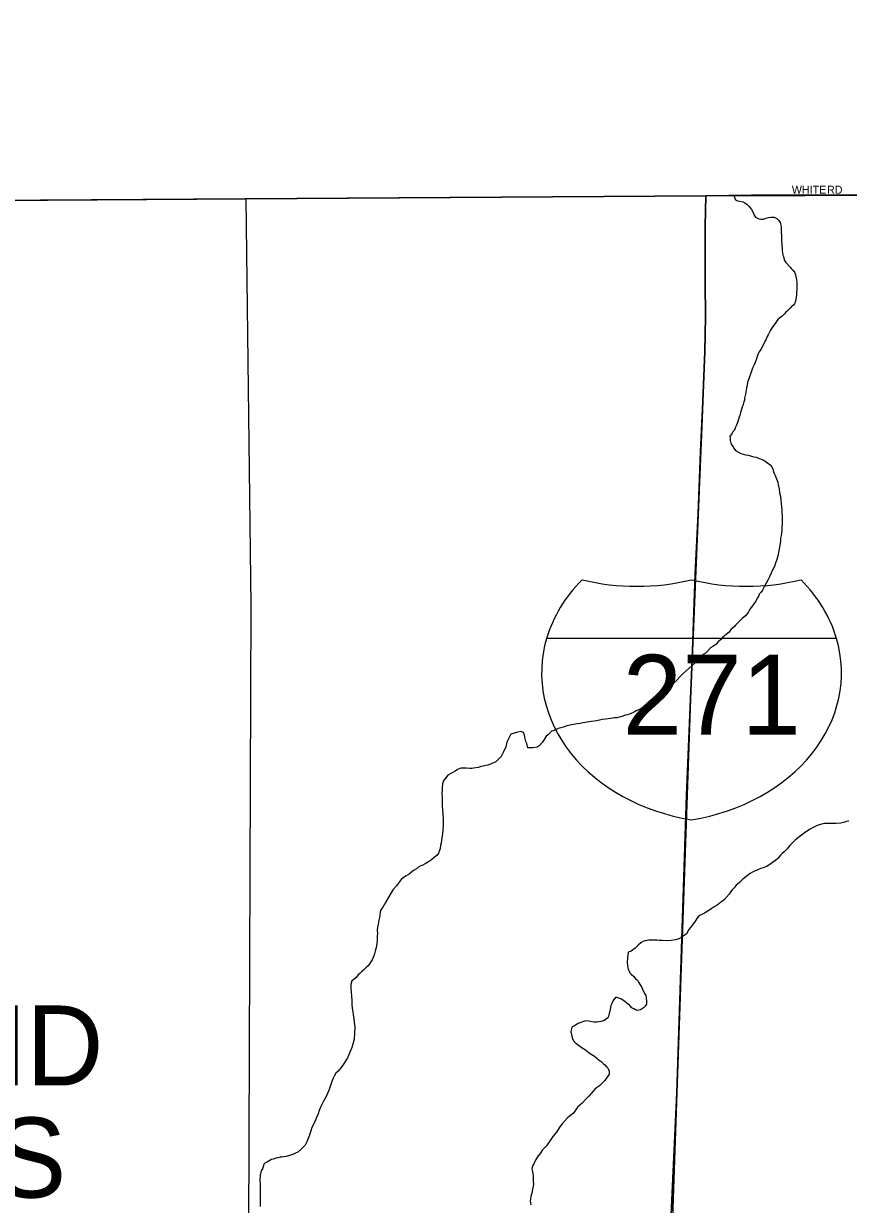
# Model space of a CAD drawing. Extents: x 2010165 to 2382125, y 1060529 to 1407316.
# Drawn here: x 2252478 to 2257636, y 1295963 to 1303341 of the extents above; entities that cross this region are included whole.
import ezdxf

# ---------------------------------------------------------------- set-up
doc = ezdxf.new("R2010")
doc.units = 0
for name, color, linetype in [('GM_X_Adjacent_County', 7, 'Continuous'), ('GM_X_City_Street', 7, 'Continuous'), ('GM_X_City_Street_Text', 7, 'Continuous'), ('GM_X_Corporation', 7, 'Continuous'), ('GM_X_Corporation_Text', 7, 'Continuous'), ('GM_X_County', 7, 'Continuous'), ('GM_X_Interstate_Location', 7, 'Continuous'), ('GM_X_Interstate_Route', 7, 'Continuous'), ('GM_X_Interstate_Shield', 7, 'Continuous'), ('GM_X_Minor_River', 7, 'Continuous')]:
    doc.layers.add(name, color=color, linetype=linetype)

msp = doc.modelspace()

# ---------------------------------------------------------------- linework, layer by layer
at = {"layer": 'GM_X_Adjacent_County'}
msp.add_lwpolyline([(2298196.1, 1305189), (2298199.1, 1302788), (2295567.7, 1302772.2), (2294074.8, 1302762.8), (2283686.9, 1302615), (2279882.8, 1302541.4), (2272161.3, 1302391.8), (2266191.7, 1302294.9), (2264839.7, 1302291.1), (2258892.6, 1302274.5), (2257281.3, 1302269.4), (2257029.2, 1302269.4), (2256744.6, 1302266.1), (2253870.8, 1302246.1), (2248278.5, 1302209.7)], dxfattribs=at)
at = {"layer": 'GM_X_City_Street'}
for points in [[(2253869.3, 1290937.9), (2253886.8, 1295814), (2253900.6, 1299706), (2253870.8, 1302246.1)], [(2257281.8, 1302268.6), (2257373.9, 1302267.7)], [(2257373.9, 1302267.7), (2258936.5, 1302269.5)]]:
    msp.add_lwpolyline(points, dxfattribs=at)
at = {"layer": 'GM_X_Corporation'}
for points in [[(2272012.3, 1306574.2), (2272161.3, 1302391.8), (2266218.7, 1302295), (2264162.9, 1302289.2), (2256744.6, 1302266.1), (2245541.5, 1302191.8)], [(2252516.1, 1287904.5), (2252507.5, 1290908.7), (2256335.3, 1290962.5), (2256336.6, 1291950.8), (2256453.2, 1294289), (2256563.6, 1296660.2), (2256624.2, 1298521), (2256719.1, 1300824.7), (2256738.2, 1301293.2), (2256742.9, 1301507.7), (2256739.6, 1301726), (2256740.3, 1302074.7), (2256744.6, 1302266.1), (2264162.9, 1302289.2)]]:
    msp.add_lwpolyline(points, dxfattribs=at)
msp.add_lwpolyline([(2256744.6, 1302266.1), (2256740.3, 1302074.7), (2256739.6, 1301726), (2256742.9, 1301507.7), (2256738.2, 1301293.2), (2256719.1, 1300824.7), (2256624.2, 1298521), (2256563.6, 1296660.2), (2256453.2, 1294289), (2256336.6, 1291950.8), (2256335.3, 1290962.5), (2252507.5, 1290908.7), (2252516.1, 1287904.5), (2249349.1, 1287862.8), (2245750.8, 1287810.3), (2245724.8, 1290436.2), (2245721.2, 1290799.4), (2245718.5, 1291617.1), (2245690.7, 1295916.5), (2245628.7, 1298157.5), (2245541.5, 1302191.8)], close=True, dxfattribs=at)
at = {"layer": 'GM_X_County'}
msp.add_lwpolyline([(2248278.5, 1302209.7), (2253870.8, 1302246.1), (2256744.6, 1302266.1), (2257029.2, 1302269.4), (2257281.3, 1302269.4), (2258892.6, 1302274.5), (2264839.7, 1302291.1), (2266191.7, 1302294.9), (2272161.3, 1302391.8), (2272202.6, 1299771.4), (2272240, 1297398.1), (2272339.7, 1292585.1), (2272348, 1290511.1), (2272362.1, 1289611.1), (2272413, 1285151), (2272420.1, 1284104.8), (2272427.7, 1282834.5), (2272446.2, 1280038.1), (2272454.7, 1278616.8), (2272464.6, 1277200.3), (2272470.7, 1276565.2), (2272507.4, 1273182.6)], dxfattribs=at)
at = {"layer": 'GM_X_Interstate_Route'}
msp.add_lwpolyline([(2256333.5, 1291018.1), (2256327.8, 1291194.7), (2256328.7, 1291401.1), (2256329.3, 1291625.5), (2256334.1, 1291835.9), (2256337.5, 1292020.7), (2256342.5, 1292136.4), (2256349.2, 1292290.9), (2256537.5, 1295878.8), (2256677.4, 1299903.7), (2256695.6, 1300280.6), (2256711.7, 1300667.6), (2256728.3, 1301022.5), (2256738.2, 1301293.2), (2256743, 1301507.7), (2256739.6, 1301726), (2256739.1, 1301888.3), (2256740.3, 1302074.7), (2256744.6, 1302266.2)], dxfattribs=at)
at = {"layer": 'GM_X_Interstate_Shield'}
msp.add_line((2257561.4, 1299498.8), (2255748.4, 1299498.8), dxfattribs=at)
msp.add_line((2257561.4, 1299498.8), (2255748.4, 1299498.8), dxfattribs=at)
for centre, start_param, end_param in [((2256889.3, 1299284.5), 2.47259, 2.911027), ((2256312.5, 1300762.6), 4.415841, 5.008937), ((2256997.4, 1300762.6), 4.415841, 5.008937), ((2256420.5, 1299284.5), 0.230566, 0.669003), ((2256889.3, 1299284.5), 2.911027, 4.511031), ((2256420.5, 1299284.5), 4.913747, 6.513751)]:
    msp.add_ellipse(centre, major_axis=(1171.9, 0), ratio=0.8, start_param=start_param, end_param=end_param, dxfattribs=at)
at = {"layer": 'GM_X_Minor_River'}
for points in [[(2256917.3, 1302271.7), (2256928.9, 1302239.2), (2256943, 1302233.3), (2256957.1, 1302231.4), (2256975.1, 1302227.6), (2256989.2, 1302221.8), (2257003.4, 1302211.9), (2257015.5, 1302198), (2257029.8, 1302180.1), (2257038, 1302164.1), (2257042.1, 1302154.1), (2257046.2, 1302144.1), (2257054.3, 1302132.2), (2257076.5, 1302120.4), (2257088.6, 1302118.5), (2257104.6, 1302118.7), (2257120.5, 1302124.9), (2257136.5, 1302129.1), (2257150.5, 1302131.2), (2257160.5, 1302131.3), (2257172.6, 1302131.4), (2257188.7, 1302123.6), (2257200.8, 1302111.7), (2257209, 1302097.8), (2257213.2, 1302081.7), (2257215.3, 1302069.7), (2257215.5, 1302057.7), (2257215.6, 1302045.6), (2257215.8, 1302031.6), (2257217.9, 1302021.6), (2257218, 1302007.6), (2257218.2, 1301995.5), (2257218.3, 1301981.5), (2257218.5, 1301965.4), (2257218.6, 1301953.4), (2257220.8, 1301941.4), (2257221, 1301923.3), (2257223.2, 1301907.3), (2257225.3, 1301895.3), (2257229.4, 1301885.3), (2257231.5, 1301875.3), (2257235.7, 1301861.3), (2257243.8, 1301849.3), (2257252, 1301839.4), (2257270.2, 1301821.6), (2257278.3, 1301811.6), (2257286.5, 1301801.7), (2257298.6, 1301787.7), (2257304.8, 1301771.8), (2257311.2, 1301739.7), (2257313.3, 1301727.7), (2257313.5, 1301711.7), (2257313.6, 1301701.6), (2257313.9, 1301681.6), (2257312.1, 1301663.5), (2257310.2, 1301647.4), (2257308.4, 1301631.4), (2257306.6, 1301617.3), (2257304.7, 1301607.2), (2257298.8, 1301591.1), (2257292.9, 1301581), (2257283, 1301574.9), (2257271.1, 1301562.8), (2257255.3, 1301546.5), (2257245.3, 1301538.4), (2257235.4, 1301528.3), (2257221.6, 1301514.1), (2257205.7, 1301499.8), (2257193.8, 1301491.7), (2257178, 1301467.4), (2257164.2, 1301449.2), (2257154.3, 1301435.1), (2257148.4, 1301425), (2257140.6, 1301408.9), (2257134.7, 1301396.8), (2257126.8, 1301386.6), (2257122.9, 1301376.6), (2257119.1, 1301364.5), (2257113.2, 1301354.4), (2257107.3, 1301342.3), (2257099.5, 1301324.2), (2257087.7, 1301304), (2257077.8, 1301289.8), (2257070, 1301273.7), (2257066.1, 1301261.6), (2257060.3, 1301247.5), (2257054.5, 1301229.4), (2257046.7, 1301209.2), (2257036.9, 1301189.1), (2257031, 1301175), (2257013.6, 1301120.6), (2257005.8, 1301100.5), (2257002, 1301082.3), (2256998.2, 1301064.3), (2256996.4, 1301050.2), (2256994.5, 1301038.1), (2256992.6, 1301026.1)], [(2256992.6, 1301026.1), (2256988.8, 1301010), (2256986.9, 1300999.9), (2256985.1, 1300987.9), (2256981.2, 1300977.8), (2256977.3, 1300961.7), (2256971.5, 1300943.6), (2256967.7, 1300931.5), (2256961.9, 1300911.4), (2256958, 1300899.3), (2256952.2, 1300881.2), (2256946.4, 1300861.1), (2256940.6, 1300842.9), (2256934.8, 1300828.8), (2256926.9, 1300814.7), (2256923.1, 1300800.6), (2256913.1, 1300790.5), (2256905.3, 1300776.4), (2256895.4, 1300762.2), (2256895.5, 1300752.2), (2256895.7, 1300736.1), (2256899.9, 1300720.1), (2256908.1, 1300704.1), (2256924.4, 1300682.3), (2256932.5, 1300672.3), (2256944.6, 1300666.4), (2256962.8, 1300654.6), (2256992.9, 1300646.9), (2257008.9, 1300645.1), (2257023, 1300641.2), (2257035.1, 1300637.3), (2257045.1, 1300633.4), (2257059.2, 1300631.6), (2257069.2, 1300627.7), (2257079.3, 1300623.8), (2257089.4, 1300619.8), (2257105.5, 1300614), (2257115.5, 1300608.1), (2257129.7, 1300596.2), (2257145.9, 1300584.3), (2257156, 1300572.4), (2257162.2, 1300556.4), (2257168.4, 1300542.4), (2257172.5, 1300530.5), (2257178.7, 1300518.5), (2257182.8, 1300506.5), (2257186.9, 1300496.5), (2257191, 1300486.5), (2257195.2, 1300476.5), (2257197.4, 1300458.5), (2257203.6, 1300434.5), (2257205.9, 1300408.4), (2257210.2, 1300386.4), (2257212.4, 1300364.4), (2257214.7, 1300342.3), (2257216.9, 1300322.3), (2257219.1, 1300306.3), (2257219.4, 1300284.2), (2257221.6, 1300266.2), (2257221.8, 1300248.1), (2257222, 1300230.1), (2257222.2, 1300214), (2257220.3, 1300199.9), (2257218.5, 1300185.9), (2257218.6, 1300173.8), (2257216.8, 1300155.8), (2257215, 1300141.7), (2257211.1, 1300125.6), (2257211.3, 1300109.6), (2257209.5, 1300095.5), (2257207.6, 1300079.4), (2257194.3, 1300015.1), (2257188.6, 1299992.9), (2257180.8, 1299970.8), (2257173, 1299948.6), (2257165.2, 1299934.5), (2257159.3, 1299924.4), (2257153.5, 1299906.3), (2257141.7, 1299884.1), (2257131.9, 1299863.9), (2257122.1, 1299845.8), (2257108.4, 1299821.5), (2257098.6, 1299801.4), (2257088.7, 1299787.2), (2257078.8, 1299775.1), (2257073, 1299761), (2257065.1, 1299750.8), (2257057.3, 1299732.7), (2257045.4, 1299716.5), (2257035.6, 1299702.4), (2257027.7, 1299692.3), (2257019.8, 1299682.1), (2257010, 1299662), (2256992.2, 1299641.7), (2256974.3, 1299625.5), (2256962.4, 1299615.3), (2256952.5, 1299605.2), (2256940.6, 1299593), (2256930.7, 1299582.9), (2256920.8, 1299572.7), (2256910.9, 1299564.6)], [(2256910.9, 1299564.6), (2256901, 1299554.5), (2256889.2, 1299538.3), (2256871.3, 1299524.1), (2256851.4, 1299507.8), (2256837.6, 1299493.6), (2256821.7, 1299477.4), (2256805.9, 1299461.1), (2256788, 1299448.9), (2256774, 1299440.7), (2256756.2, 1299422.5), (2256742.4, 1299408.3), (2256728.5, 1299398.1), (2256716.6, 1299383.9), (2256700.8, 1299365.7), (2256676.9, 1299347.4), (2256659.1, 1299331.1), (2256639.3, 1299312.9), (2256621.4, 1299296.6), (2256603.5, 1299280.4), (2256542.1, 1299217.5), (2256520.3, 1299197.2), (2256502.5, 1299179), (2256486.6, 1299164.8), (2256466.8, 1299150.5), (2256456.8, 1299142.4), (2256441, 1299124.1), (2256419.2, 1299107.8), (2256399.2, 1299097.6), (2256389.3, 1299093.5), (2256371.4, 1299079.2), (2256351.5, 1299069), (2256333.6, 1299056.8), (2256313.6, 1299048.5), (2256301.7, 1299042.4), (2256285.8, 1299034.2), (2256265.8, 1299025.9), (2256253.8, 1299021.8), (2256241.8, 1299019.7), (2256229.9, 1299015.5), (2256215.9, 1299009.3), (2256201.9, 1299007.2), (2256187.9, 1299003), (2256173.9, 1299002.9), (2256159.9, 1299000.7), (2256147.9, 1298998.6), (2256133.9, 1298996.4), (2256119.9, 1298994.3), (2256095.9, 1298992), (2256079.9, 1298987.8), (2256061.9, 1298985.6), (2256045.9, 1298983.4), (2256027.9, 1298981.2), (2256013.9, 1298979.1), (2256001.9, 1298976.9), (2255989.9, 1298974.8), (2255975.9, 1298972.6), (2255957.9, 1298968.4), (2255939.9, 1298966.2), (2255885.9, 1298955.6), (2255875.9, 1298953.5), (2255864, 1298949.4), (2255852, 1298945.2), (2255838, 1298941.1), (2255822, 1298936.9), (2255812.1, 1298932.7), (2255790.1, 1298922.5), (2255780.2, 1298920.4), (2255760.3, 1298900.1), (2255746.5, 1298887.9), (2255722.8, 1298851.5), (2255703, 1298829.2), (2255689.1, 1298819.1), (2255663.1, 1298816.8), (2255643.1, 1298816.6), (2255631.1, 1298816.4), (2255624.8, 1298842.4), (2255618.6, 1298856.4), (2255614.4, 1298872.4), (2255610.1, 1298894.4), (2255603.9, 1298912.4), (2255587.8, 1298918.3), (2255567.9, 1298914), (2255545.9, 1298907.8), (2255525.9, 1298901.6), (2255516.1, 1298885.4), (2255500.4, 1298851.1), (2255492.7, 1298822.9), (2255479.1, 1298790.7), (2255465.4, 1298762.5), (2255453.5, 1298750.3), (2255441.6, 1298738.1), (2255431.7, 1298728), (2255415.7, 1298721.8), (2255405.8, 1298717.7), (2255393.8, 1298711.5), (2255381.8, 1298707.4), (2255367.8, 1298705.2), (2255351.9, 1298701), (2255337.9, 1298698.9), (2255321.9, 1298692.7)], [(2255321.9, 1298692.7), (2255305.9, 1298690.5), (2255291.9, 1298688.3), (2255281.9, 1298686.2), (2255267.9, 1298686.1), (2255247.8, 1298687.9), (2255235.8, 1298689.8), (2255225.8, 1298689.6), (2255211.7, 1298689.5), (2255191.8, 1298681.2), (2255177.9, 1298669.1), (2255130.1, 1298644.5), (2255114.3, 1298624.2), (2255104.5, 1298610.1), (2255098.7, 1298590), (2255095, 1298563.8), (2255095.1, 1298553.8), (2255093.3, 1298529.7), (2255095.6, 1298509.7), (2255095.9, 1298483.6), (2255096.2, 1298455.5), (2255098.5, 1298425.4), (2255100.8, 1298399.4), (2255101.1, 1298375.3), (2255101.5, 1298337.2), (2255099.9, 1298299), (2255096.3, 1298264.9), (2255090.6, 1298240.8), (2255088.8, 1298220.7), (2255085, 1298204.6), (2255083.2, 1298186.5), (2255079.3, 1298174.4), (2255073.5, 1298158.3), (2255061.6, 1298144.1), (2255045.7, 1298129.9), (2255029.9, 1298115.7), (2255010, 1298103.4), (2254990.1, 1298091.2), (2254974.1, 1298083), (2254962.2, 1298078.8), (2254944.2, 1298068.6), (2254934.3, 1298060.5), (2254920.4, 1298052.3), (2254906.5, 1298040.1), (2254888.6, 1298025.9), (2254866.7, 1298013.6), (2254852.8, 1298003.4), (2254838.9, 1297993.2), (2254827.1, 1297977.1), (2254809.3, 1297952.8), (2254787.6, 1297928.5), (2254740.4, 1297849.7), (2254724.7, 1297819.5), (2254712.8, 1297803.3), (2254709, 1297789.2), (2254705.2, 1297769.1), (2254703.3, 1297755), (2254699.5, 1297738.9), (2254695.8, 1297714.8), (2254692, 1297694.7), (2254690.2, 1297676.6), (2254690.4, 1297656.6), (2254688.7, 1297636.5), (2254688.9, 1297616.4), (2254687.2, 1297590.3), (2254683.4, 1297568.2), (2254677.7, 1297546.1), (2254671.8, 1297528), (2254668, 1297515.9), (2254664.1, 1297505.8), (2254658.2, 1297491.7), (2254646.4, 1297471.5), (2254632.6, 1297453.3), (2254618.7, 1297441.1), (2254608.8, 1297431), (2254592.9, 1297418.8), (2254581.1, 1297406.6), (2254569.2, 1297394.4), (2254557.3, 1297380.3), (2254541.4, 1297366), (2254531.5, 1297359.9), (2254523.7, 1297337.8), (2254524, 1297311.7), (2254526.3, 1297289.6), (2254528.6, 1297263.6), (2254530.9, 1297237.5), (2254531.1, 1297211.4), (2254533.4, 1297189.4), (2254537.7, 1297167.4), (2254539.9, 1297147.3), (2254544.1, 1297125.3), (2254546.4, 1297101.3), (2254548.8, 1297071.2), (2254545.6, 1296994.9), (2254537.9, 1296964.8), (2254530.2, 1296942.6), (2254524.3, 1296928.5), (2254516.5, 1296908.3), (2254502.8, 1296878.1), (2254483.2, 1296845.8), (2254463.5, 1296817.5)], [(2257637.7, 1298358.6), (2257623.7, 1298356.5), (2257613.8, 1298350.4), (2257587.8, 1298346.1), (2257559.7, 1298343.8), (2257537.7, 1298343.5), (2257519.7, 1298343.3), (2257505.6, 1298343.2), (2257495.6, 1298343.1), (2257485.6, 1298343), (2257475.6, 1298340.8), (2257461.6, 1298336.7), (2257439.7, 1298330.4), (2257427.7, 1298324.3), (2257411.8, 1298316.1), (2257395.9, 1298307.9), (2257379.9, 1298297.7), (2257360.1, 1298283.4), (2257342.2, 1298271.2), (2257324.3, 1298254.9), (2257304.4, 1298240.7), (2257286.6, 1298222.4), (2257268.8, 1298206.2), (2257253, 1298183.9), (2257233.2, 1298165.7), (2257221.3, 1298155.5), (2257211.4, 1298145.4), (2257195.5, 1298125.1), (2257179.7, 1298110.9), (2257126, 1298074.2), (2257114, 1298070.1), (2257102.1, 1298065.9), (2257088.1, 1298061.8), (2257078.1, 1298057.7), (2257066.2, 1298051.5), (2257052.2, 1298047.3), (2257036.2, 1298039.1), (2257022.3, 1298031), (2257002.4, 1298016.7), (2256986.5, 1298004.5), (2256970.7, 1297990.3), (2256954.8, 1297974.1), (2256935, 1297957.8), (2256921.1, 1297941.6), (2256909.2, 1297929.4), (2256901.4, 1297917.3), (2256889.5, 1297901.1), (2256873.7, 1297882.9), (2256855.9, 1297864.7), (2256836, 1297848.4), (2256816.2, 1297832.1), (2256796.3, 1297821.9), (2256778.4, 1297809.6), (2256756.5, 1297795.4), (2256736.6, 1297783.1), (2256718.6, 1297774.9), (2256708.7, 1297770.8), (2256696.8, 1297760.6), (2256688.9, 1297748.5), (2256675.1, 1297728.3), (2256659.3, 1297708), (2256647.4, 1297693.9), (2256637.6, 1297679.7), (2256623.8, 1297653.5), (2256602, 1297639.2), (2256590, 1297631.1), (2256576.1, 1297622.9), (2256554.1, 1297616.6), (2256528.1, 1297612.3), (2256500.1, 1297610), (2256474.1, 1297611.7), (2256452, 1297611.5), (2256438, 1297613.3), (2256423.9, 1297613.2), (2256413.9, 1297613.1), (2256399.9, 1297614.9), (2256387.9, 1297614.8), (2256361.9, 1297610.5), (2256351.9, 1297606.4), (2256338, 1297598.2), (2256324.1, 1297584), (2256302.3, 1297563.7), (2256276.5, 1297545.4), (2256258.5, 1297539.2), (2256254.9, 1297503), (2256253.2, 1297474.9), (2256255.4, 1297454.9), (2256257.6, 1297442.9), (2256259.7, 1297432.9), (2256265.8, 1297420.9), (2256269.9, 1297410.9), (2256280.1, 1297399), (2256294.3, 1297387.1), (2256304.4, 1297373.2), (2256316.6, 1297363.2), (2256322.7, 1297351.3), (2256332.9, 1297335.3), (2256343.1, 1297317.4), (2256353.4, 1297297.4), (2256363.6, 1297279.5), (2256369.7, 1297267.5)], [(2256369.7, 1297267.5), (2256371.9, 1297251.5), (2256374.1, 1297233.5), (2256372.3, 1297213.4), (2256364.5, 1297201.3), (2256354.6, 1297191.1), (2256336.7, 1297178.9), (2256316.7, 1297174.7), (2256304.6, 1297178.6), (2256294.5, 1297184.5), (2256282.4, 1297190.3), (2256268.2, 1297206.2), (2256258.1, 1297214.2), (2256240, 1297228), (2256229.8, 1297237.9), (2256213.7, 1297247.8), (2256181.5, 1297257.5), (2256169.7, 1297243.3), (2256161.8, 1297233.2), (2256155.9, 1297219.1), (2256150, 1297205), (2256144.4, 1297170.8), (2256138.7, 1297146.6), (2256132.9, 1297130.5), (2256111, 1297112.2), (2256087, 1297106), (2256063.1, 1297101.7), (2256047, 1297101.5), (2256033, 1297103.4), (2256022.9, 1297105.3), (2256010.9, 1297107.1), (2255996.8, 1297111), (2255984.8, 1297108.9), (2255962.9, 1297100.6), (2255945, 1297092.4), (2255935, 1297086.3), (2255923.1, 1297078.1), (2255907.1, 1297069.9), (2255899.4, 1297041.7), (2255905.8, 1297013.7), (2255909.9, 1296999.7), (2255916.1, 1296985.7), (2255926.2, 1296975.8), (2255940.4, 1296963.9), (2255970.7, 1296942.2), (2255990.9, 1296928.4), (2256007, 1296916.5), (2256027.3, 1296900.7), (2256047.4, 1296888.9), (2256063.6, 1296877), (2256077.7, 1296865.1), (2256089.9, 1296855.2), (2256102, 1296843.3), (2256112.1, 1296835.4), (2256126.3, 1296821.5), (2256134.4, 1296811.6), (2256140.6, 1296795.6), (2256140.8, 1296777.5), (2256113.2, 1296737.1), (2256079.5, 1296704.6), (2256059.7, 1296690.4), (2256049.7, 1296682.2), (2256039.9, 1296670.1), (2256028, 1296655.9), (2256012.1, 1296639.7), (2255992.3, 1296619.4), (2255970.6, 1296595.1), (2255942.8, 1296570.7), (2255917.2, 1296532.3), (2255881.4, 1296505.9), (2255861.6, 1296483.6), (2255843.8, 1296463.3), (2255828.1, 1296441.1), (2255810.3, 1296414.8), (2255788.6, 1296386.5), (2255766.9, 1296356.2), (2255745.2, 1296327.8), (2255723.4, 1296303.5), (2255707.6, 1296281.3), (2255695.8, 1296267.1), (2255682, 1296242.9), (2255670.2, 1296220.7), (2255660.4, 1296204.6), (2255656.6, 1296184.4), (2255660.8, 1296168.4), (2255663, 1296154.4), (2255665.1, 1296144.4), (2255665.3, 1296124.3), (2255665.5, 1296108.3), (2255665.7, 1296090.2), (2255663.9, 1296076.2), (2255660.1, 1296056.1), (2255656.3, 1296034), (2255650.5, 1296013.8), (2255648.7, 1295997.8), (2255646.9, 1295983.7), (2255647, 1295973.7), (2255649.1, 1295959.7)], [(2254463.5, 1296817.5), (2254445.7, 1296795.2), (2254429.8, 1296783), (2254420, 1296764.8), (2254412.2, 1296746.7), (2254402.5, 1296718.5), (2254388.9, 1296680.2), (2254371.3, 1296637.9), (2254353.6, 1296607.6), (2254343.8, 1296587.5), (2254336, 1296575.3), (2254326.2, 1296549.1), (2254320.4, 1296529), (2254310.7, 1296506.8), (2254300.9, 1296484.7), (2254291.1, 1296462.5), (2254281.3, 1296444.3), (2254273.6, 1296422.2), (2254269.7, 1296410.1), (2254265.8, 1296396), (2254258.1, 1296373.9), (2254250.3, 1296353.7), (2254238.5, 1296333.5), (2254214.7, 1296307.2), (2254192.9, 1296288.9), (2254179, 1296282.7), (2254167, 1296276.6), (2254141.1, 1296268.3), (2254121.1, 1296262), (2254103.1, 1296259.8), (2254093.1, 1296257.7), (2254083.1, 1296257.6), (2254069.1, 1296253.4), (2254055.1, 1296251.3), (2254039.1, 1296245.1), (2254029.1, 1296243), (2254017.2, 1296236.8), (2254007.2, 1296230.7), (2253995.3, 1296224.6), (2253981.4, 1296216.4), (2253979.5, 1296204.3), (2253971.7, 1296186.2), (2253963.8, 1296172), (2253958.1, 1296145.9), (2253956.4, 1296115.8), (2253956.8, 1296087.7), (2253957, 1296061.6), (2253957.3, 1296037.6), (2253957.5, 1296017.5), (2253957.7, 1296003.4), (2253957.9, 1295981.4), (2253958.1, 1295967.3), (2253958.3, 1295949.3)]]:
    msp.add_lwpolyline(points, dxfattribs=at)

# ---------------------------------------------------------------- texts
at = {"layer": 'GM_X_City_Street_Text'}
for s, p in [('WHITE', (2257282.1, 1302278.4)), ('RD', (2257502.1, 1302278.4))]:
    msp.add_text(s, height=50, rotation=0.00001, dxfattribs=at).set_placement(p)
at = {"layer": 'GM_X_Corporation_Text'}
for s, p in [('HIGHLAND', (2249522.7, 1296706.2)), ('HEIGHTS', (2249773.5, 1296005.6))]:
    msp.add_text(s, height=500, rotation=0.00001, dxfattribs=at).set_placement(p)
at = {"layer": 'GM_X_Interstate_Location'}
for s in ['-', '.', ',']:
    msp.add_text(s, height=1, dxfattribs=at).set_placement((2256654.7, 1299146.7))
msp.add_text('271', height=1, rotation=0.00001, dxfattribs=at).set_placement((2256349.3, 1298939.7))
at = {"layer": 'GM_X_Interstate_Shield'}
msp.add_text('271', height=500, dxfattribs=at).set_placement((2256223.9, 1298897.2))

doc.saveas('drawing.dxf')
